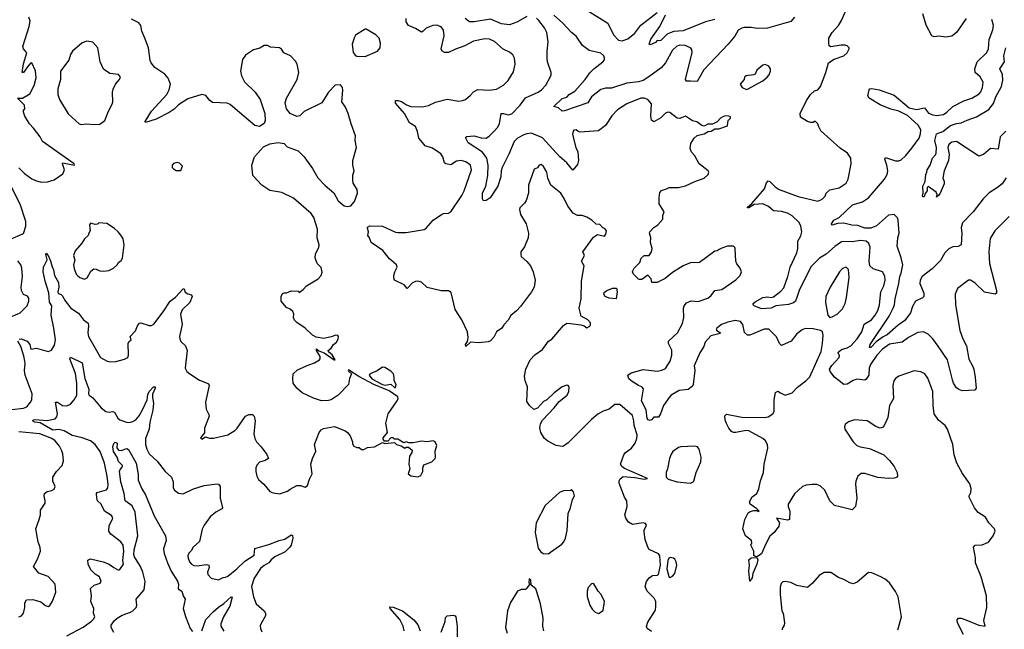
# Model space of a CAD drawing. Extents: x 1550320 to 1685906, y 509093 to 640511.
# Tile 354 of 532: x 1613882 to 1622273, y 590779 to 595974. Entities that reach past the tile are written whole.
import ezdxf

# ---------------------------------------------------------------- set-up
doc = ezdxf.new("R2010")
doc.units = 0

msp = doc.modelspace()

# ---------------------------------------------------------------- linework, layer by layer
at = {"layer": '0CON20XD'}
for points in [[(1620215, 594403.2), (1620140.2, 594399.8), (1620095, 594370), (1620085, 594370), (1620084.2, 594375), (1620122, 594408), (1620228.8, 594531.2), (1620246.1, 594583.9), (1620260.7, 594599.3), (1620275, 594593.8), (1620319.8, 594549.8), (1620355, 594526.7), (1620515, 594468.2), (1620685, 594427.1), (1620721.2, 594445), (1620745, 594470), (1620756, 594495), (1620785.7, 594524.3), (1620865, 594542), (1620925, 594581.2), (1620940.8, 594615), (1620968, 594745), (1620963.8, 594795), (1620936.2, 594835), (1620875, 594878.8), (1620707.9, 595027.9), (1620690.8, 595065), (1620685, 595087.5), (1620665, 595107.5), (1620655, 595107.5), (1620645, 595097.5), (1620625, 595096.7), (1620596.4, 595106.4), (1620535, 595142.5), (1620533.8, 595175), (1620586.2, 595285), (1620621.2, 595335), (1620655, 595366.7), (1620685, 595376.7), (1620707.5, 595405), (1620752.9, 595525), (1620774, 595605), (1620822.1, 595637.9), (1620905, 595666.7), (1620935, 595692.5), (1620950, 595725), (1620950, 595735), (1620935, 595750), (1620916.2, 595756.2), (1620883, 595757), (1620793.8, 595743.8), (1620781.7, 595751.7), (1620776.2, 595775), (1620778.8, 595815), (1620806.2, 595865), (1620858.8, 595925), (1620884.2, 595965.8), (1621011.2, 596255)], [(1620485.7, 595995), (1620452.4, 595957.6), (1620255, 595901.1), (1620167.3, 595897.3), (1620115, 595907.1), (1620055, 595907.8), (1620035, 595902.9), (1620006.2, 595885), (1619975, 595832.5), (1619919.5, 595765), (1619712.2, 595547.8), (1619655, 595446), (1619599.7, 595449.7), (1619565, 595450), (1619555.8, 595465), (1619612.5, 595695), (1619610.5, 595720.5), (1619597.5, 595735), (1619552.5, 595755), (1619505, 595755.5), (1619479.2, 595745), (1619445, 595713.1), (1619384.7, 595605.3), (1619347.3, 595562.7), (1619244.3, 595485.7), (1619195, 595456.4), (1619155, 595444.8), (1619055, 595432.8), (1618925, 595389.4), (1618875, 595389.5), (1618835, 595379.2), (1618753.8, 595315), (1618723.7, 595266.3), (1618525, 595196.4), (1618505, 595195.5), (1618475, 595221.5), (1618432.5, 595235), (1618505, 595302.9), (1618545, 595314), (1618563.2, 595336.8), (1618612, 595365), (1618701.8, 595465), (1618739.9, 595520.1), (1618774.1, 595555.9), (1618851.5, 595615), (1618865, 595632.5), (1618866.8, 595645), (1618858.9, 595665), (1618835, 595689.6), (1618735, 595710.4), (1618676.9, 595755), (1618625, 595834), (1618585.8, 595865), (1618507.3, 595947.3), (1618433.6, 596013.6)], [(1618697.8, 596065), (1618893.1, 595945), (1618942.3, 595845), (1618985, 595799.5), (1619016.2, 595793.8), (1619065, 595811.5), (1619125, 595859.6), (1619175, 595926.2), (1619314.6, 596035)], [(1619805.8, 595974.2), (1619725, 595955.6), (1619535, 595877.9), (1619457.4, 595872.6), (1619425, 595863.1), (1619400.4, 595849.6), (1619345, 595797.5), (1619335, 595792.5), (1619315, 595797.5), (1619300.5, 595779.5), (1619255, 595758.8), (1619246.4, 595766.4), (1619261.1, 595808.9), (1619337.8, 595915), (1619384.5, 596015)], [(1621947.3, 595982.7), (1621866, 595865), (1621825.4, 595834.6), (1621775, 595824.2), (1621715, 595834), (1621675, 595828), (1621655.7, 595835.7), (1621606.4, 595926.4), (1621579.4, 596025)], [(1613875, 594710.6), (1613921.7, 594661.7), (1613985, 594617.1), (1614016.1, 594603.9), (1614065, 594590), (1614117.7, 594592.3), (1614175, 594610), (1614249.3, 594660.7), (1614263.3, 594695), (1614247.5, 594745), (1614250, 594755), (1614350, 594735), (1614347.5, 594745), (1614076.1, 594936.1), (1614056.7, 594975), (1614000.3, 595050.3), (1613965, 595086.7), (1613925, 595152.5), (1613913.3, 595185), (1613915, 595200), (1613926.7, 595215), (1613923.3, 595245), (1613863.3, 595305), (1613905, 595306), (1613967.7, 595342.3), (1614005, 595412.5), (1614022.3, 595477.7), (1614017.2, 595537.2), (1613985.7, 595605.7), (1613975, 595603.8), (1613948.9, 595571.1), (1613915, 595523.3), (1613903.6, 595523.6), (1613913.4, 595596.6), (1613942.5, 595692.5), (1613913.3, 595725), (1613908.8, 595745), (1613964, 595915), (1613970, 595965), (1613961.2, 595995)], [(1616270, 595155), (1616245, 595147.5), (1616187.5, 595175), (1616156.7, 595215), (1616143.8, 595265), (1616156.7, 595305), (1616248, 595465), (1616260, 595525), (1616248, 595595), (1616231.7, 595621.7), (1616188.8, 595665), (1616132.7, 595692.7), (1616111.7, 595721.7), (1616095, 595733.3), (1616020.7, 595740.7), (1615995, 595752.5), (1615965, 595752.5), (1615927.7, 595732.3), (1615875, 595716), (1615805, 595671.4), (1615780.5, 595635), (1615762.7, 595535), (1615771.1, 595495), (1615797.5, 595445), (1615890, 595355), (1615930, 595295), (1615970, 595175), (1615972.5, 595115), (1615965, 595090), (1615925, 595062.5), (1615885, 595073.3), (1615718.8, 595215), (1615675, 595250), (1615651.2, 595261.2), (1615525, 595268.9), (1615502.5, 595285), (1615467.2, 595327.2), (1615434.3, 595335.7), (1615315, 595300), (1615235, 595249.2), (1615197.4, 595212.6), (1615156.2, 595183.8), (1615045, 595125.6), (1614955, 595097.5), (1614950, 595105), (1615004.2, 595195), (1615136.9, 595335), (1615156.9, 595375), (1615166, 595425), (1615146.7, 595475), (1615119.7, 595509.7), (1615034.2, 595565), (1615001.9, 595605), (1614993.5, 595625), (1614980.6, 595735), (1614947.1, 595815), (1614922.5, 595875), (1614913.8, 595925), (1614896.8, 595946.8), (1614835, 595979.2)], [(1619265, 590760), (1619230, 590785), (1619223.3, 590803.3), (1619235, 590840), (1619299.1, 590940.9), (1619304.2, 590975), (1619302, 591015), (1619288.8, 591045), (1619228, 591105), (1619212.5, 591145), (1619224, 591185), (1619245, 591216.2), (1619275, 591236), (1619315, 591238.8), (1619325, 591246.2), (1619342.4, 591325), (1619337.3, 591405), (1619325, 591422.5), (1619247.7, 591457.7), (1619235, 591477.5), (1619212, 591545), (1619203, 591607), (1619202.5, 591625), (1619222.5, 591665), (1619215, 591680), (1619195, 591687.5), (1619105, 591673.3), (1619070.7, 591690.7), (1619047.5, 591725), (1619040, 591755), (1619058.8, 591825), (1619056.7, 591875), (1619036.7, 591905), (1618991.2, 592025), (1618991.2, 592045), (1618999.3, 592060.7), (1619025, 592080.8), (1619125, 592071.1), (1619205, 592059.2), (1619232.5, 592065), (1619035, 592150), (1619014.2, 592165), (1619002, 592185), (1619031.2, 592265), (1619045.8, 592284.2), (1619095, 592323.8), (1619127.1, 592365), (1619141.4, 592405), (1619144.3, 592435), (1619118.2, 592515), (1619116.9, 592555), (1619105, 592602), (1618995, 592695.6), (1618955, 592694.3), (1618905, 592655.8), (1618855, 592637.1), (1618808.7, 592611.3), (1618755, 592567.5), (1618555, 592369.2), (1618515, 592339.2), (1618504.2, 592335.8), (1618453.8, 592345), (1618382.2, 592382.2), (1618355, 592406), (1618322.2, 592455), (1618314.5, 592495), (1618321.4, 592528.6), (1618338.7, 592561.3), (1618437.5, 592665), (1618480.3, 592719.7), (1618546.2, 592775), (1618562, 592805), (1618563.3, 592845), (1618555.8, 592855.8), (1618545, 592858), (1618505, 592843.8), (1618436.2, 592795), (1618375, 592733.3), (1618345, 592720), (1618295, 592663.3), (1618262.5, 592652.5), (1618227, 592687), (1618205, 592720), (1618210, 592845), (1618190, 592895), (1618183.9, 592936.1), (1618196, 592995), (1618231.2, 593075), (1618272.1, 593117.9), (1618337.7, 593162.3), (1618387.5, 593235), (1618417.7, 593252.3), (1618515, 593366.7), (1618545, 593386.7), (1618575, 593383.8), (1618665, 593373.3), (1618693.6, 593363.6), (1618715, 593347.5), (1618739.3, 593360.7), (1618747, 593373), (1618745, 593390), (1618722.5, 593415), (1618667.7, 593447.7), (1618649.4, 593515), (1618665.6, 593594.4), (1618670, 593745), (1618693.8, 593875), (1618670, 593915), (1618696.2, 593965), (1618680, 593995), (1618770.7, 594119.3), (1618805, 594142.5), (1618865, 594130), (1618877.5, 594145), (1618882.5, 594175), (1618867.5, 594195), (1618851.2, 594201.2), (1618825, 594227.5), (1618795, 594230), (1618756.7, 594265), (1618715, 594290), (1618675, 594303.8), (1618635, 594306), (1618598, 594325), (1618554.4, 594385), (1618525.5, 594445), (1618492.5, 594495), (1618409.2, 594565), (1618383, 594623), (1618374, 594675), (1618345, 594723.8), (1618325, 594738.8), (1618307.5, 594735), (1618295, 594712.5), (1618265, 594700), (1618218, 594565), (1618217.5, 594495), (1618197, 594433), (1618185, 594411.2), (1618145, 594370), (1618140.8, 594355), (1618150, 594315), (1618198.1, 594235), (1618218.1, 594155), (1618214.2, 594115), (1618182.7, 594037.3), (1618153.8, 593995), (1618151.7, 593971.7), (1618156.7, 593955), (1618205, 593913.3), (1618233.8, 593875), (1618258, 593825), (1618273.8, 593755), (1618265.7, 593695), (1618244.3, 593655), (1618150.2, 593529.8), (1618117, 593493), (1618066.1, 593453.9), (1618045.8, 593414.2), (1618007.7, 593372.3), (1617992, 593345), (1617946.7, 593315), (1617921.2, 593268.8), (1617895, 593236.7), (1617875, 593228), (1617795, 593220), (1617723.8, 593226.2), (1617685, 593187.5), (1617682, 593205), (1617698, 593232), (1617702.5, 593265), (1617698, 593315), (1617649.2, 593415), (1617594.3, 593505), (1617557.9, 593647.9), (1617535, 593664), (1617474.2, 593664.2), (1617355, 593690.8), (1617305, 593736), (1617275, 593746.2), (1617255.9, 593744.1), (1617229.5, 593730.5), (1617183.6, 593683.6), (1617157.5, 593715), (1617076.7, 593755), (1617069.2, 593775), (1617070.6, 593795), (1617077.5, 593825), (1617098, 593865), (1617093.8, 593885), (1617032.2, 593935), (1616977.8, 594007.8), (1616876, 594075), (1616864.2, 594115), (1616850, 594135), (1616854.2, 594165), (1616845.8, 594195.8), (1616845.8, 594205), (1616865, 594217.9), (1616975, 594214.3), (1617085, 594163.1), (1617105, 594160), (1617175, 594160), (1617327.5, 594185), (1617345, 594196), (1617405.7, 594265), (1617476.4, 594313.6), (1617495, 594322.1), (1617535, 594324.4), (1617556, 594335), (1617650.8, 594475), (1617670.8, 594515), (1617732.9, 594695), (1617723.4, 594733.4), (1617685, 594762.9), (1617645, 594772.5), (1617605, 594768.1), (1617555, 594738), (1617514.3, 594744.3), (1617502, 594755), (1617489.2, 594805), (1617470.7, 594830.7), (1617398.8, 594878.8), (1617338.3, 594898.3), (1617300, 594945), (1617283.1, 594965), (1617271.2, 595021.2), (1617254.1, 595064.1), (1617204, 595094), (1617160.6, 595175), (1617085, 595262), (1617085.8, 595284.2), (1617104.2, 595285.8), (1617135, 595275.5), (1617177.3, 595247.3), (1617215, 595233.3), (1617315, 595230.6), (1617366.6, 595243.4), (1617425, 595272), (1617525, 595295.8), (1617625, 595280), (1617655.8, 595284.2), (1617680, 595295), (1617725, 595331.4), (1617749.6, 595360.4), (1617785, 595380), (1617882.6, 595372.6), (1617945, 595383.1), (1618005.8, 595415), (1618045.8, 595455), (1618089.3, 595530.7), (1618104.3, 595595), (1618099.2, 595645), (1618085, 595673.3), (1618055.6, 595695.6), (1618001.7, 595721.7), (1617928.3, 595788.3), (1617885, 595808.1), (1617845, 595810.6), (1617747.9, 595792.1), (1617675, 595750), (1617596.8, 595723.2), (1617535, 595692.9), (1617503, 595693), (1617481.2, 595705), (1617474.3, 595724.3), (1617500, 595835), (1617494, 595885), (1617474.1, 595914.1), (1617437.3, 595927.3), (1617402.5, 595925), (1617345, 595900.8), (1617320.8, 595875), (1617305, 595868.1), (1617255, 595899.5), (1617195.8, 595925), (1617176.2, 595955), (1617176.7, 595985)], [(1618205, 596000.9), (1618118.7, 595951.3), (1618055, 595930.8), (1617989, 595939), (1617895, 595978.9), (1617755, 595954.7), (1617715, 595955.6), (1617679.5, 595985)], [(1619844, 594015), (1619825, 594004.2), (1619805, 594002), (1619674.3, 593905.7), (1619655, 593900.8), (1619605, 593904.3), (1619535, 593875.7), (1619445, 593818.1), (1619381.7, 593768.3), (1619314.3, 593734.3), (1619270, 593735), (1619263.8, 593765), (1619235, 593797.5), (1619185, 593760), (1619165, 593760), (1619155, 593762.5), (1619113.3, 593805), (1619104, 593824), (1619106, 593835), (1619118, 593855), (1619167.5, 593905), (1619177.7, 593942.3), (1619205, 593963.3), (1619245, 593963.8), (1619266.7, 593995), (1619271.2, 594025), (1619258, 594075), (1619261.2, 594115), (1619248.8, 594155), (1619252, 594165), (1619285, 594202), (1619320, 594225), (1619362.5, 594275), (1619362, 594305), (1619373.3, 594335), (1619332, 594405), (1619330.8, 594455), (1619338.3, 594501.7), (1619351.7, 594518.3), (1619395, 594531.2), (1619415.9, 594544.1), (1619465, 594544.2), (1619495, 594542.9), (1619555, 594556.9), (1619635, 594595.8), (1619715, 594624.2), (1619750, 594655), (1619756.2, 594675), (1619750, 594685), (1619673.8, 594745), (1619635.8, 594815), (1619605.8, 594845.8), (1619596, 594875), (1619602.3, 594917.7), (1619630, 594965), (1619655, 594986.7), (1619715, 595002.5), (1619748.3, 595021.7), (1619775, 595023.8), (1619806.1, 595043.9), (1619840, 595045), (1619915, 595070), (1619920, 595115), (1619940, 595135), (1619940, 595145), (1619925, 595152.5), (1619895, 595153.3), (1619875, 595146.7), (1619853.8, 595135), (1619825, 595102.5), (1619785, 595082.5), (1619745, 595082.5), (1619715, 595067.5), (1619695, 595072.5), (1619653.6, 595103.6), (1619615, 595111.2), (1619555, 595151.2), (1619508.3, 595131.7), (1619485, 595133.8), (1619423.1, 595183.1), (1619405, 595185.6), (1619385, 595178.1), (1619345, 595136.9), (1619285, 595104), (1619266.4, 595116.4), (1619260.8, 595150.8), (1619265, 595256.7), (1619235, 595293.8), (1619205, 595304), (1619175, 595304), (1619055, 595257.8), (1618975.8, 595204.2), (1618927.5, 595155), (1618875, 595071.9), (1618815, 595026.5), (1618655, 595016.2), (1618640.8, 595020.8), (1618625, 595036.2), (1618605, 595032.5), (1618597.5, 595025), (1618593.8, 594995), (1618620, 594885), (1618639.1, 594849.1), (1618643.1, 594775), (1618635, 594740), (1618595, 594692.5), (1618544.4, 594755), (1618485, 594806.5), (1618337.8, 594967.8), (1618245, 595005.4), (1618205, 595001.8), (1618177.6, 594992.4), (1618123.3, 594965), (1618094.7, 594935), (1618051.2, 594828.8), (1617993.6, 594715), (1617985.2, 594684.8), (1617982.5, 594635), (1617956.3, 594553.7), (1617892.5, 594455), (1617856.8, 594433.2), (1617835, 594428.8), (1617826.8, 594446.8), (1617824.6, 594495), (1617853.7, 594556.3), (1617872.2, 594645), (1617872.9, 594735), (1617863.1, 594795), (1617826.1, 594846.1), (1617704.6, 594924.6), (1617680.8, 594969.2), (1617692.5, 594977.5), (1617755, 594984.6), (1617815, 594967.1), (1617856.2, 594965), (1617885, 594983.1), (1617926.6, 595023.4), (1617954.4, 595055), (1617969.5, 595085), (1617983.8, 595175), (1618005, 595175.6), (1618045, 595163.1), (1618075, 595171.9), (1618148.1, 595245), (1618193.3, 595306.7), (1618301.2, 595355), (1618327.5, 595375), (1618365.5, 595414.5), (1618403.8, 595485), (1618411.2, 595505), (1618410, 595525), (1618380.8, 595615), (1618377.5, 595645), (1618375.8, 595705), (1618385.6, 595785), (1618374.4, 595865), (1618355.6, 595905), (1618305, 595965.8), (1618285, 595985.7)], [(1622289.2, 594625), (1622254, 594575), (1622215, 594542.5), (1622145, 594498), (1622092.4, 594447.6), (1622008.8, 594335), (1621917.3, 594242.7), (1621905.9, 594204.1), (1621911.4, 594155), (1621906, 594054), (1621878.3, 594041.7), (1621835, 594039.2), (1621799.8, 594020.2), (1621765, 593985.7), (1621727.7, 593922.3), (1621659.2, 593850.8), (1621572.2, 593785), (1621555.3, 593755), (1621551.9, 593725), (1621585.8, 593644.2), (1621586.7, 593615), (1621575, 593603.3), (1621515, 593574.4), (1621489.9, 593530.1), (1621472.8, 593475), (1621425, 593411.3), (1621368.3, 593371.7), (1621275, 593288.1), (1621239.5, 593270.5), (1621181.2, 593228.8), (1621135, 593179.2), (1621125, 593180), (1621130.6, 593205), (1621292.5, 593447.5), (1621325, 593515.6), (1621337.4, 593545), (1621342.6, 593595), (1621374.8, 593725), (1621381.2, 593785), (1621394.1, 593815), (1621408.3, 593885), (1621394.1, 593945), (1621358.7, 594045), (1621364.2, 594115), (1621375.6, 594155), (1621369.4, 594265), (1621363.1, 594285), (1621335, 594314.3), (1621285, 594308.2), (1621185, 594217.5), (1621134.1, 594195.9), (1621085, 594197.7), (1621025, 594220.6), (1620974.1, 594224.1), (1620905, 594239.4), (1620855, 594237.7), (1620803, 594223), (1620800, 594235), (1620819.4, 594265), (1620865, 594287.1), (1620980, 594395), (1621065, 594422.7), (1621114.4, 594455), (1621250.9, 594615), (1621273.5, 594655), (1621280, 594685), (1621273.1, 594733.1), (1621256, 594785), (1621260.5, 594799.5), (1621345, 594771.2), (1621375, 594770.9), (1621395, 594780), (1621435, 594817.3), (1621485, 594878.9), (1621547.1, 594965), (1621559.5, 595000.5), (1621560.4, 595035), (1621540, 595075), (1621447.1, 595157.1), (1621375, 595192.9), (1621305, 595212.7), (1621215, 595249.4), (1621120, 595305), (1621111.2, 595325), (1621120, 595375), (1621127.5, 595385), (1621145, 595387.5), (1621207.5, 595375), (1621335, 595330.8), (1621461.3, 595221.3), (1621525, 595207.3), (1621591.9, 595221.9), (1621628.2, 595178.2), (1621665, 595161.8), (1621695, 595156.4), (1621755, 595166.4), (1621784.4, 595185), (1621834.2, 595235), (1621926.8, 595283.2), (1621995, 595305.6), (1622058, 595342), (1622072, 595358), (1622088.1, 595395), (1622091.3, 595441.3), (1622067.8, 595487.8), (1622025, 595524.2), (1622021.5, 595555), (1622042.5, 595615), (1622124.5, 595695.5), (1622139.4, 595725), (1622144.5, 595805), (1622174, 595886), (1622181.2, 595925), (1622167.5, 595975)], [(1616825, 595661.2), (1616932.5, 595705), (1616953.8, 595735), (1616958, 595775), (1616946, 595815), (1616916.7, 595845), (1616835, 595892.5), (1616825, 595892.5), (1616745, 595842.5), (1616733.8, 595825), (1616716.7, 595765), (1616722.5, 595695), (1616740.7, 595670.7), (1616755, 595662.5), (1616825, 595661.2)], [(1614515, 595079.2), (1614565, 595084.2), (1614606.6, 595113.4), (1614637.8, 595195), (1614670.6, 595255), (1614676.7, 595275), (1614674.2, 595355), (1614679.5, 595380.5), (1614698.8, 595425), (1614732.5, 595465), (1614740, 595485), (1614725, 595506.7), (1614650, 595515), (1614595, 595553.3), (1614568.8, 595615), (1614548.8, 595735), (1614505, 595783.3), (1614455, 595791.2), (1614415, 595776.2), (1614331.2, 595705), (1614315, 595677.5), (1614301.2, 595628.8), (1614230, 595535), (1614229.2, 595465), (1614206, 595385), (1614207.5, 595335), (1614221.4, 595295), (1614295, 595171.2), (1614390, 595085), (1614405, 595079.2), (1614455, 595086), (1614515, 595079.2)], [(1622285, 595024.6), (1622238, 594975), (1622219.6, 594870.4), (1622155, 594875.5), (1622095, 594824.4), (1622055, 594810), (1621865.3, 594935.3), (1621825, 594928.9), (1621800.9, 594909.1), (1621790.9, 594885), (1621804, 594825), (1621797.4, 594772.6), (1621760, 594685), (1621748, 594625), (1621760, 594595), (1621760.8, 594575), (1621726.2, 594496.2), (1621715, 594477.5), (1621695, 594462.5), (1621700, 594485), (1621693.3, 594505), (1621625, 594551.2), (1621614.4, 594545), (1621614.4, 594515), (1621598, 594492), (1621590, 594465), (1621578.8, 594465), (1621574.4, 594475), (1621581.8, 594495), (1621578.4, 594555), (1621599.3, 594595), (1621603.3, 594655), (1621613.6, 594675), (1621615.4, 594695), (1621641.5, 594735), (1621661.3, 594795), (1621687.3, 594822.7), (1621691.5, 594835), (1621694.7, 594885), (1621681.5, 594945), (1621695, 595001.2), (1621747.9, 595022.1), (1621815, 595071.5), (1621865, 595090), (1621906.4, 595093.6), (1621955, 595117.5), (1622035, 595144.6), (1622140.5, 595209.5), (1622179.5, 595260.5), (1622199.3, 595315), (1622247.6, 595405), (1622260.5, 595459.5), (1622257.5, 595507.5), (1622235.6, 595555), (1622273.3, 595615), (1622268.2, 595665), (1622286.5, 595735)], [(1620075, 595380), (1620085, 595382.5), (1620215, 595454), (1620251.2, 595485), (1620268.8, 595505), (1620280, 595535), (1620280, 595555), (1620265, 595576.7), (1620235, 595593.3), (1620215, 595586.7), (1620162.5, 595545), (1620150, 595510), (1620135, 595502.5), (1620073.6, 595496.4), (1620060, 595485), (1620057, 595463), (1620022.5, 595425), (1620037.5, 595395), (1620075, 595380)], [(1613877.4, 593252.6), (1613895, 593255.4), (1613945, 593233.9), (1613969.7, 593205), (1613975.9, 593165.9), (1614025.4, 593175.4), (1614125, 593146.7), (1614152.1, 593157.9), (1614178.8, 593201.2), (1614187.4, 593245), (1614174.1, 593345.9), (1614150.4, 593455), (1614152.1, 593497.9), (1614155.5, 593535.5), (1614136.1, 593566.1), (1614130.4, 593645), (1614098.8, 593745), (1614082.9, 593825), (1614084.3, 593865.7), (1614117, 593927), (1614103.8, 593975), (1614107.5, 593985), (1614125, 593963.3), (1614145, 593918.8), (1614155.5, 593875.5), (1614171.5, 593841.5), (1614180, 593795), (1614211.8, 593735), (1614215.8, 593695), (1614207.8, 593655), (1614211.1, 593641.1), (1614235, 593632.7), (1614245, 593622.5), (1614268.8, 593578.8), (1614316.9, 593515), (1614382.4, 593472.4), (1614425, 593416), (1614465, 593386.7), (1614468.1, 593365), (1614461.5, 593305), (1614467.5, 593275), (1614570, 593095), (1614626.1, 593063.9), (1614655, 593059.2), (1614702, 593062), (1614775, 593081.2), (1614803.6, 593096.4), (1614810, 593115), (1614806.7, 593215), (1614812.3, 593227.7), (1614832.5, 593245), (1614822.5, 593275), (1614868.8, 593321.2), (1614886.2, 593365), (1614902.3, 593387.7), (1614915, 593391.2), (1614985, 593368), (1615005, 593368.8), (1615025, 593380), (1615105, 593482.9), (1615165, 593575.7), (1615210, 593610), (1615275, 593680), (1615285, 593680), (1615291.7, 593651.7), (1615315, 593637.5), (1615345, 593630), (1615352.5, 593615), (1615330.8, 593565), (1615268, 593502), (1615253.3, 593465), (1615267.5, 593375), (1615244.6, 593275.4), (1615245.7, 593255), (1615255, 593231.2), (1615295, 593193.3), (1615309.2, 593155), (1615292.5, 593005), (1615307.5, 592975), (1615332.5, 592955), (1615415, 592902), (1615465, 592882.5), (1615492, 592872), (1615497.7, 592857.7), (1615466.2, 592715), (1615470, 592655), (1615495, 592610), (1615496.7, 592595), (1615458.3, 592491.7), (1615457, 592453), (1615421.7, 592411.7), (1615435, 592400), (1615465, 592420), (1615498.3, 592408.3), (1615535, 592407.5), (1615655, 592436.2), (1615715, 592472.5), (1615735, 592492), (1615805, 592596.2), (1615835, 592610), (1615865, 592610), (1615878.8, 592595), (1615888, 592555), (1615878.6, 592445), (1615884.5, 592404.5), (1615900, 592375), (1615941.2, 592335), (1615988.8, 592268.8), (1616002.5, 592235), (1615973.9, 592216.1), (1615925, 592203.3), (1615902.3, 592177.7), (1615893.8, 592155), (1615893.8, 592125), (1615902.7, 592082.7), (1615916.2, 592055), (1615963.3, 592015), (1616015, 591952.5), (1616040.7, 591940.7), (1616095, 591933.8), (1616165, 591956.2), (1616187.7, 591972.3), (1616245, 592003.8), (1616275, 592004), (1616315, 591991.2), (1616333.3, 592005), (1616350.5, 592059.5), (1616373.8, 592105), (1616363.8, 592185), (1616376.1, 592233.9), (1616406.1, 592296.1), (1616394, 592355), (1616435, 592456.7), (1616451.7, 592478.3), (1616470.3, 592489.7), (1616565, 592506.7), (1616655, 592470), (1616676.4, 592456.4), (1616697, 592427), (1616717.5, 592375), (1616718.3, 592358.3), (1616730.7, 592340.7), (1616755, 592327.5), (1616775, 592327.5), (1616795, 592310), (1616815, 592310), (1616845, 592327.5), (1616907, 592333), (1616975, 592370), (1616995, 592362.5), (1617075, 592370), (1617093, 592353), (1617131.7, 592341.7), (1617165, 592322.5), (1617175, 592330), (1617195, 592330), (1617227.5, 592305), (1617223.3, 592286.7), (1617202.5, 592255), (1617198.8, 592185), (1617206.7, 592145), (1617192.5, 592105), (1617215, 592087.5), (1617275, 592078.8), (1617299.5, 592090.5), (1617316.7, 592125), (1617316.7, 592155), (1617325, 592180), (1617393.6, 592206.4), (1617422.5, 592235), (1617426.7, 592245), (1617422.7, 592297.3), (1617435.8, 592345.8), (1617423.3, 592375), (1617405, 592386), (1617355, 592376.7), (1617305, 592382.5), (1617235, 592367.5), (1617198.3, 592368.3), (1617175, 592377.5), (1617155, 592367.5), (1617105, 592400), (1617075, 592400), (1617065, 592410), (1617045, 592410), (1617018.3, 592381.7), (1616991.7, 592381.7), (1616978.3, 592398.3), (1616978.3, 592411.7), (1617017.5, 592455), (1617002.5, 592535), (1617023.3, 592615), (1617098.8, 592725), (1617106.7, 592745), (1617105, 592760), (1617030.7, 592810.7), (1616900, 592865), (1616773, 592933), (1616685, 592990), (1616680, 592985), (1616685, 592977.5), (1616710, 592955), (1616691.8, 592915), (1616684.4, 592865.6), (1616595.6, 592774.4), (1616537, 592733), (1616515, 592728), (1616455, 592725.8), (1616385, 592748.1), (1616288.8, 592795), (1616244, 592835), (1616213.8, 592875), (1616208.8, 592915), (1616213.8, 592955), (1616250.8, 592989.2), (1616346.1, 593033.9), (1616395, 593050), (1616436.7, 593075), (1616443.3, 593085), (1616443.3, 593105), (1616412.5, 593155), (1616412.5, 593167.5), (1616432.5, 593152.5), (1616476.2, 593136.2), (1616562.5, 593075), (1616570, 593075), (1616545, 593117.5), (1616513.6, 593143.6), (1616510, 593155), (1616536.4, 593173.6), (1616557.5, 593205), (1616583, 593227), (1616595, 593250), (1616598.8, 593275), (1616593.6, 593283.6), (1616575, 593286.2), (1616535, 593270), (1616475, 593256.7), (1616407.7, 593267.7), (1616375.9, 593285.9), (1616315, 593346.2), (1616244.2, 593394.2), (1616224.2, 593414.2), (1616216.7, 593435), (1616217.5, 593465), (1616208.3, 593488.3), (1616187, 593507), (1616155, 593522.5), (1616110, 593575), (1616110, 593615), (1616120.7, 593639.3), (1616135, 593647.5), (1616155, 593647.5), (1616195, 593662.5), (1616255, 593660), (1616265, 593650), (1616296.7, 593675), (1616325, 593706.7), (1616426.7, 593765), (1616450, 593795), (1616458.3, 593821.7), (1616450.7, 593860.7), (1616417.5, 593895), (1616400, 593945), (1616404, 593975), (1616432, 594035), (1616434, 594055), (1616418, 594115), (1616419.7, 594189.7), (1616388.8, 594288.8), (1616365, 594321.2), (1616215, 594452), (1616115, 594501.2), (1616015, 594518.8), (1615946.7, 594565), (1615867.5, 594645), (1615860, 594735), (1615882.5, 594805), (1615960.7, 594889.3), (1616013, 594917), (1616085, 594927.5), (1616135, 594917.5), (1616161.7, 594891.7), (1616255, 594856.7), (1616306.7, 594805), (1616325, 594777.5), (1616377.5, 594705), (1616423.3, 594625), (1616485, 594560), (1616559.3, 594499.3), (1616595, 594430), (1616647, 594387), (1616675, 594380.8), (1616705, 594388), (1616736, 594425), (1616761.2, 594495), (1616757.7, 594527.7), (1616725, 594580), (1616720, 594605), (1616721.7, 594648.3), (1616733.3, 594685), (1616721.2, 594735), (1616720, 594775), (1616751.2, 594885), (1616741.2, 594945), (1616743.8, 594985), (1616706.1, 595086.1), (1616681.2, 595175), (1616657.7, 595227.7), (1616627.5, 595275), (1616637, 595373), (1616632.5, 595395), (1616615, 595420), (1616570, 595415), (1616512.5, 595355), (1616456.1, 595263.9), (1616305, 595192.5), (1616270, 595155)], [(1615255, 594690), (1615270, 594725), (1615245, 594750), (1615225, 594757.5), (1615193, 594747), (1615180, 594735), (1615180, 594715), (1615193, 594703), (1615215, 594690), (1615255, 594690)], [(1613798.5, 594101.5), (1613915, 594151.2), (1613935.5, 594215), (1613935.5, 594254.5), (1613885, 594402), (1613804.4, 594565)], [(1622314, 594296), (1622193.1, 594175), (1622151.1, 594108.9), (1622140.4, 593995), (1622147.7, 593895), (1622205.4, 593665.4), (1622206.9, 593643.1), (1622195, 593636), (1622105, 593652), (1622021.7, 593731.7), (1621985, 593753.8), (1621966.4, 593753.6), (1621875, 593682.5), (1621853.8, 593635), (1621858, 593545), (1621894.4, 593325), (1621919.2, 593255), (1621951.9, 593195), (1621971.5, 593081.5), (1622002.5, 593025), (1622012, 592995), (1622025.8, 592925.8), (1622033.3, 592835), (1622023, 592817), (1621915, 592810), (1621885, 592821.2), (1621865, 592836.7), (1621841.2, 592875), (1621830.8, 592905), (1621788.9, 593075), (1621710.3, 593190.3), (1621664.3, 593255), (1621622.6, 593292.6), (1621585, 593312.5), (1621535, 593309.2), (1621455, 593264.4), (1621403.8, 593226.2), (1621295, 593207.7), (1621234.3, 593165.7), (1621187.5, 593115), (1621131.2, 593035), (1621120.9, 593005), (1621118, 592945), (1621095, 592909.1), (1621083.2, 592903.2), (1621015, 592910.4), (1620985, 592900), (1620932.9, 592867.1), (1620905, 592865.2), (1620825, 592926.2), (1620787.6, 592975), (1620784.2, 592995.8), (1620802.9, 593027.1), (1620864.4, 593095), (1620868, 593108), (1620858, 593135), (1620865.8, 593145), (1620886.2, 593163.8), (1620935, 593176.1), (1620965.2, 593194.8), (1621018.7, 593255), (1621058.2, 593315), (1621067.5, 593342.5), (1621079.5, 593380.5), (1621140, 593415), (1621172.5, 593455), (1621194.5, 593495), (1621210.4, 593545), (1621221.8, 593655), (1621245, 593706.7), (1621256.9, 593755), (1621255, 593787.5), (1621235, 593823.8), (1621155, 593849.4), (1621126.9, 593875), (1621121.5, 593915), (1621130.4, 594035), (1621117.6, 594067.6), (1621095.3, 594085.3), (1621047, 594093), (1620975, 594081.8), (1620905, 594084.4), (1620885, 594079.4), (1620827.7, 594042.3), (1620755, 593976.7), (1620698.3, 593941.7), (1620625, 593868.6), (1620525.3, 593665), (1620507.3, 593615), (1620494.2, 593575.8), (1620475, 593560.8), (1620435, 593545.8), (1620325.4, 593534.6), (1620285, 593514.7), (1620205, 593510.4), (1620142.5, 593535), (1620132.5, 593545), (1620132.5, 593555), (1620149.5, 593570.5), (1620215, 593607.5), (1620255, 593613.1), (1620285, 593606.7), (1620305, 593613.1), (1620368.8, 593661.2), (1620395, 593690), (1620429.3, 593785), (1620448.8, 593865), (1620505, 593988), (1620514.6, 594025), (1620514.6, 594085.4), (1620538.6, 594131.4), (1620546.7, 594165), (1620538.9, 594215), (1620525.6, 594245), (1620465, 594302.3), (1620425, 594323.9), (1620375, 594340), (1620305, 594344.2), (1620262.9, 594382.9), (1620215, 594403.2)], [(1614435, 593762), (1614456.2, 593775), (1614489.5, 593830.5), (1614515, 593850), (1614535, 593848.8), (1614565, 593833.8), (1614595, 593830.8), (1614642.7, 593837.3), (1614682.5, 593855), (1614712.5, 593885), (1614724.1, 593905.9), (1614747.7, 593922.3), (1614757.7, 593942.3), (1614773.3, 594055), (1614763.3, 594105), (1614745, 594138.8), (1614722, 594165), (1614688.8, 594195), (1614625, 594236.7), (1614555, 594242.5), (1614545, 594232.5), (1614525, 594227.5), (1614485, 594240), (1614477.5, 594225), (1614482.5, 594175), (1614470, 594155), (1614465.9, 594134.1), (1614434.4, 594105.6), (1614411.7, 594068.3), (1614355.7, 594004.3), (1614340, 593965), (1614350.8, 593925), (1614341.1, 593885), (1614345, 593852.5), (1614364.2, 593805), (1614375, 593793.3), (1614395, 593776.7), (1614435, 593762)], [(1621925.8, 590735), (1621874, 590835), (1621871.7, 590858.3), (1621882.5, 590875), (1621905, 590874.4), (1621945, 590860.7), (1622056.7, 590813.3), (1622110, 590805), (1622098.8, 590855), (1622124, 590965), (1622121.4, 591065), (1622077, 591227), (1622028, 591345), (1622027, 591387), (1622011.2, 591478.8), (1622023.6, 591496.4), (1622085, 591497.5), (1622139.1, 591520.9), (1622177.5, 591575), (1622194, 591615), (1622190, 591635), (1622142, 591685), (1622113.3, 591735), (1622048.8, 591775), (1622017.5, 591815), (1621974, 591905), (1621972.5, 591917.5), (1621986.2, 591945), (1621991.2, 591975), (1621979.5, 592019.5), (1621915.6, 592105.6), (1621867.1, 592195), (1621844.4, 592265), (1621833.1, 592355), (1621788.9, 592485), (1621769.2, 592515), (1621711.2, 592561.2), (1621676.4, 592615), (1621666.5, 592685), (1621663.5, 592805), (1621619.8, 592919.8), (1621596.2, 592955), (1621562.3, 592972.3), (1621505, 592982.5), (1621375, 592935.8), (1621344.6, 592915.4), (1621331.9, 592895), (1621323.7, 592856.3), (1621329.1, 592745), (1621295.6, 592685), (1621279.1, 592585), (1621258.4, 592531.6), (1621239.5, 592500.5), (1621215, 592493.3), (1621178.2, 592508.2), (1621104.4, 592554.4), (1620995, 592564.2), (1620945, 592545.6), (1620918, 592525), (1620911.1, 592505), (1620912.7, 592485), (1620984, 592375), (1621015, 592345.8), (1621045, 592334.2), (1621125, 592320), (1621245, 592266), (1621295, 592216.2), (1621334, 592165), (1621361.2, 592115), (1621363.3, 592085), (1621355, 592073.3), (1621335, 592066.7), (1621285.9, 592064.1), (1621195, 592072.9), (1621085, 592105.8), (1621054.4, 592105.6), (1621025.7, 592084.3), (1621008.3, 592041.7), (1621005.7, 592015), (1621016.9, 591895), (1621004, 591825), (1620975, 591796), (1620875, 591822), (1620825, 591833.8), (1620785, 591873.8), (1620744.1, 591964.1), (1620705, 592001.2), (1620675, 592013.8), (1620635, 592013.8), (1620585, 592007.5), (1620553.3, 591995), (1620485, 591931.9), (1620432.1, 591845), (1620430, 591825), (1620445.4, 591785), (1620441.2, 591715), (1620425, 591707.5), (1620332.5, 591725), (1620356.2, 591685), (1620351.2, 591658.8), (1620310.8, 591605), (1620275, 591572), (1620237.1, 591502.9), (1620205, 591420.8), (1620165, 591397.5), (1620148.3, 591398.3), (1620138.3, 591408.3), (1620137.5, 591445), (1620112.5, 591495), (1620122.5, 591515), (1620117.5, 591535), (1620067.5, 591575), (1620045.6, 591635.6), (1620062.2, 591715), (1620089.3, 591770.7), (1620106.8, 591783.2), (1620139.4, 591790.6), (1620160.5, 591790.5), (1620177.8, 591782.2), (1620183.3, 591785), (1620162.9, 591805), (1620107.5, 591845), (1620100.8, 591865), (1620125, 591908.8), (1620163.4, 591936.6), (1620181.4, 591975), (1620194.3, 592045), (1620219.4, 592115), (1620227.1, 592185), (1620257.3, 592322.7), (1620255.7, 592355), (1620238, 592385), (1620215, 592405.7), (1620095, 592469.2), (1620073.9, 592473.9), (1619985, 592456.2), (1619965, 592456.7), (1619947.5, 592465), (1619925, 592492.5), (1619905, 592532.5), (1619895, 592560), (1619890.7, 592599.3), (1619905, 592612.5), (1620035, 592585.7), (1620225, 592582.9), (1620260.2, 592589.8), (1620298.8, 592615), (1620310.8, 592635), (1620312.3, 592735), (1620321.9, 592798.1), (1620341.7, 592808.3), (1620364.6, 592794.6), (1620405, 592774.4), (1620465, 592794.3), (1620509.1, 592840.9), (1620581.4, 592895), (1620615, 592929.4), (1620710.9, 593145), (1620724.3, 593214.3), (1620728.1, 593285), (1620723.6, 593313.6), (1620706.4, 593326.4), (1620645, 593339.2), (1620575, 593342.9), (1620549.3, 593330.7), (1620505, 593295.8), (1620455.4, 593234.6), (1620375, 593198), (1620355.8, 593215), (1620331.1, 593271.1), (1620265, 593336.2), (1620225, 593337.5), (1620105, 593285.6), (1620085, 593284.4), (1620057.7, 593307.7), (1620043.3, 593375), (1620025, 593401.4), (1619980.2, 593409.8), (1619915.7, 593395.7), (1619864, 593375), (1619821.9, 593345), (1619818.6, 593335), (1619824.2, 593325), (1619854, 593305), (1619850, 593300), (1619770.6, 593279.4), (1619722.9, 593225), (1619712.6, 593187.4), (1619679.5, 593135), (1619631.2, 593025), (1619634.2, 592985), (1619622, 592865), (1619615, 592850), (1619577.3, 592822.7), (1619502.5, 592815), (1619435, 592773.8), (1619415.5, 592754.5), (1619368.6, 592685), (1619344.3, 592615), (1619325, 592586.2), (1619285, 592586), (1619266.3, 592563.7), (1619255, 592559.1), (1619237.1, 592565), (1619229.6, 592575), (1619220.2, 592650.2), (1619180.4, 592725), (1619198.8, 592828.8), (1619185, 592843.8), (1619155.5, 592855.5), (1619093.8, 592895), (1619074.4, 592914.4), (1619063.8, 592945), (1619093.8, 592963.8), (1619194.1, 592994.1), (1619315, 592980), (1619355, 592987.8), (1619385, 593002.2), (1619424.4, 593065), (1619440.6, 593115), (1619438.3, 593158.3), (1619410, 593215), (1619410, 593235), (1619488.8, 593305), (1619530.8, 593385), (1619540.8, 593435), (1619539.2, 593515), (1619546, 593535), (1619565, 593560), (1619605, 593578), (1619665, 593571.2), (1619745, 593601.4), (1619775, 593624), (1619805, 593667.1), (1619865, 593675.6), (1619985, 593757.5), (1620022, 593795), (1620032, 593825), (1620020.8, 593855), (1619992.4, 593892.4), (1619983.6, 593916.4), (1619980, 594025), (1619975, 594032.5), (1619965, 594042.5), (1619915, 594042.5), (1619865, 594028), (1619844, 594015)], [(1613780.2, 593429.8), (1613885, 593476.2), (1613946.2, 593535), (1613960, 593575), (1613959.3, 593599.3), (1613948.3, 593618.3), (1613915, 593633.3), (1613897.4, 593667.4), (1613894.6, 593695), (1613905.5, 593785), (1613899.5, 593855), (1613890.6, 593885), (1613865, 593918.6)], [(1620785, 593436.7), (1620805, 593441.2), (1620847.5, 593465), (1620895, 593510), (1620916.4, 593556.4), (1620928.8, 593605), (1620952.1, 593777.9), (1620945.7, 593845), (1620925, 593864), (1620895, 593854.2), (1620868.1, 593825), (1620789.4, 593695), (1620752.9, 593615), (1620749.2, 593565), (1620768.8, 593455), (1620785, 593436.7)], [(1618965, 593594), (1618905, 593600), (1618870, 593615), (1618860, 593635), (1618861.7, 593648.3), (1618885, 593666.7), (1618935, 593686.2), (1618967, 593687), (1618972.5, 593655), (1618965, 593594)], [(1613715, 592641.2), (1613915, 592662.6), (1613941.5, 592675), (1613975.5, 592714.5), (1613984.4, 592735.6), (1613989.5, 592785), (1613929.2, 592945), (1613923.9, 592985), (1613929.2, 593045), (1613920.5, 593095), (1613894.3, 593184.3), (1613865.7, 593235)], [(1614285, 590721.9), (1614422, 590798), (1614495, 590847.5), (1614512.2, 590865), (1614521.1, 590885), (1614510, 590915), (1614514.4, 590955), (1614487.5, 591015), (1614493.1, 591065), (1614484.5, 591125.5), (1614515.8, 591154.2), (1614568.6, 591171.4), (1614576.2, 591185), (1614561.2, 591225), (1614525, 591249.2), (1614488.8, 591285), (1614466.2, 591335), (1614461.7, 591368.3), (1614485, 591378), (1614593.3, 591355), (1614645, 591334.4), (1614685, 591304.3), (1614725, 591284), (1614735, 591287.5), (1614765.6, 591335), (1614760, 591365), (1614768.8, 591445), (1614763.3, 591495), (1614742.5, 591525), (1614658.8, 591588.8), (1614641.2, 591615), (1614643.6, 591663.6), (1614675.9, 591724.1), (1614673.8, 591735), (1614665, 591748.8), (1614604.6, 591784.6), (1614575.6, 591845), (1614546.2, 591875), (1614538.3, 591898.3), (1614536.2, 591935), (1614543.3, 591945), (1614621.5, 591968.5), (1614633.1, 591985), (1614637.2, 592012.8), (1614628.2, 592085), (1614603.3, 592195), (1614568.2, 592295), (1614525.5, 592355), (1614485.8, 592385), (1614415, 592411.8), (1614330.3, 592430.3), (1614261.1, 592471.1), (1614215, 592480.9), (1614165, 592477), (1614057.1, 592537.1), (1614010, 592545), (1613990.8, 592555), (1614000, 592565), (1614012.8, 592567.2), (1614115, 592557.5), (1614185, 592573.3), (1614199.7, 592590.3), (1614204.7, 592615.3), (1614185.8, 592714.2), (1614205, 592714.4), (1614246.4, 592686.4), (1614285, 592683.1), (1614315, 592698.5), (1614345, 592734.4), (1614368.4, 592775), (1614369.6, 592875), (1614357.7, 592957.7), (1614310.6, 593085), (1614315, 593097.5), (1614415, 593050), (1614437.4, 592917.4), (1614470.5, 592825), (1614468.8, 592785), (1614474, 592775), (1614505, 592750), (1614575, 592667.3), (1614615, 592635.5), (1614645, 592629.5), (1614675, 592635.6), (1614689.6, 592629.6), (1614719.1, 592579.1), (1614735, 592564.6), (1614793.6, 592543.6), (1614815, 592542), (1614845, 592549.4), (1614871.5, 592565), (1614900.8, 592599.2), (1614931.8, 592655), (1614968.5, 592735), (1614975, 592780), (1614985, 592804), (1615022.5, 592845), (1615036, 592846), (1615036.7, 592835), (1615015, 592782.5), (1615013.4, 592753.4), (1615022.7, 592705), (1615017, 592645), (1614991.2, 592545), (1614986.7, 592485), (1614955.4, 592405), (1614953.9, 592353.9), (1614964.6, 592315), (1614986.5, 592275), (1615053, 592213), (1615120.8, 592125), (1615174.4, 592074.4), (1615188.8, 592035), (1615190, 591985), (1615200, 591965), (1615235, 591938.8), (1615275, 591933.8), (1615364.5, 591975.5), (1615455, 592005.4), (1615565, 592019.2), (1615575.6, 592015.6), (1615589.2, 591995), (1615591.4, 591895), (1615609.2, 591815), (1615603.8, 591805), (1615553.9, 591776.1), (1615504.1, 591735.9), (1615453.1, 591665), (1615438.3, 591631.7), (1615415, 591526.7), (1615360.7, 591479.3), (1615343.6, 591446.4), (1615322.7, 591427.3), (1615316.2, 591405), (1615318.8, 591385), (1615328.8, 591355), (1615345, 591334), (1615365, 591322.9), (1615395, 591320.6), (1615475, 591331.9), (1615493.3, 591325), (1615496.7, 591305), (1615483.5, 591265), (1615484.3, 591245), (1615515, 591215.7), (1615575, 591199.2), (1615615, 591221.2), (1615635, 591222.5), (1615655, 591232.5), (1615733.8, 591295), (1615799.3, 591360.7), (1615879.7, 591410.3), (1615885, 591467.5), (1616005, 591500.4), (1616093.9, 591536.1), (1616142.3, 591547.7), (1616195, 591583.3), (1616207.7, 591577.7), (1616210, 591555), (1616195.6, 591495), (1616185, 591479.2), (1616145, 591440), (1616055, 591395.3), (1616025, 591369.5), (1616004.4, 591345), (1615965, 591323.2), (1615935, 591297.2), (1615881.2, 591215), (1615858.1, 591145), (1615874.2, 591055), (1615897.3, 590997.3), (1615965.7, 590935.7), (1615978, 590915), (1615976.8, 590893.2), (1615941.4, 590835), (1615932.4, 590807.6), (1615932.9, 590785), (1615946.8, 590756.8)], [(1617085, 592840), (1617090, 592865), (1617072.5, 592895), (1617074.2, 592925.8), (1617067.8, 592955), (1617045, 592978.9), (1616995, 593011.2), (1616975, 593012), (1616928.3, 592981.7), (1616867.5, 592955), (1616860, 592945), (1616883.1, 592913.1), (1616974.2, 592864.2), (1616995, 592860), (1617045, 592867.5), (1617075, 592840), (1617085, 592840)], [(1613875.4, 590884.6), (1613898, 590895), (1613914.3, 590915.7), (1613924.5, 590965), (1613924.4, 591005.6), (1613940.5, 591029.5), (1613995, 591032.5), (1614015, 591027.1), (1614062.5, 591012.5), (1614101.3, 590981.3), (1614125, 590974), (1614137.5, 590982.5), (1614161.7, 591018.3), (1614188.6, 591095), (1614184.2, 591164.2), (1614125, 591230), (1614045, 591256), (1613998.8, 591315), (1614034.3, 591375.7), (1614058, 591445), (1614056.2, 591475), (1614040, 591525), (1614018.8, 591635), (1614048.8, 591715), (1614058.8, 591755), (1614060, 591795), (1614098, 591855), (1614099.2, 591875), (1614089.2, 591915), (1614094, 591935), (1614115, 591953.8), (1614157.3, 591962.7), (1614175, 591973.3), (1614183.3, 591996.7), (1614165, 592040), (1614164.2, 592075.8), (1614195, 592123.3), (1614244, 592175), (1614254.2, 592215), (1614249.2, 592275), (1614238.6, 592305), (1614219.8, 592339.8), (1614184, 592385), (1614155, 592404.3), (1614055, 592444.5), (1613875, 592461.3)], [(1614685, 590752.5), (1614661.2, 590795), (1614662.5, 590815), (1614688.6, 590855), (1614714, 590875), (1614755, 590900), (1614826.5, 590923.5), (1614845.8, 590935), (1614874.2, 590965), (1614880.8, 590985), (1614874.2, 591035.8), (1614944, 591115), (1614950, 591185), (1614932.4, 591265), (1614911, 591315), (1614860.4, 591395), (1614854.8, 591415), (1614856.8, 591455), (1614890, 591575), (1614867.2, 591777.2), (1614841.8, 591831.8), (1614780.9, 591875), (1614772.2, 591935), (1614744.4, 592035), (1614733.6, 592123.6), (1614738.6, 592141.4), (1614755, 592160), (1614756.7, 592175), (1614725, 592208.8), (1614713.3, 592245), (1614681.2, 592295), (1614675, 592332.5), (1614685, 592363.3), (1614695, 592374.2), (1614712.5, 592365), (1614710, 592325), (1614725, 592306.2), (1614746.1, 592303.9), (1614795, 592318.8), (1614809.7, 592309.7), (1614873.8, 592195), (1614892, 592098), (1614890.6, 592050.6), (1614922.5, 591975), (1614955, 591925.7), (1615026.8, 591746.8), (1615125.5, 591575), (1615130.5, 591535), (1615107.6, 591465), (1615113.8, 591426.2), (1615140.6, 591345), (1615173, 591275), (1615227.9, 591187.9), (1615235.4, 591164.6), (1615232.2, 591125), (1615263.8, 591103.8), (1615273.9, 591063.9), (1615292.5, 591035), (1615274.6, 590955), (1615295, 590888.8), (1615335, 590786), (1615355, 590760.8)], [(1619595, 592024.4), (1619618.3, 592031.7), (1619628.3, 592041.7), (1619648, 592115), (1619685.7, 592205), (1619689.2, 592245), (1619673.8, 592315), (1619657.5, 592335), (1619635, 592338.8), (1619515, 592333.3), (1619495, 592326.7), (1619447.5, 592295), (1619435, 592272.5), (1619419.2, 592235), (1619402.7, 592147.3), (1619390, 592115), (1619391.2, 592075), (1619408.3, 592058.3), (1619485, 592035.5), (1619595, 592024.4)], [(1618385, 591423.3), (1618503.3, 591505), (1618520, 591525), (1618533.9, 591556.1), (1618547.9, 591622.1), (1618555.6, 591764.4), (1618576.9, 591815), (1618594, 591885), (1618610, 591915), (1618601.7, 591951.7), (1618585, 591970), (1618575, 591962.5), (1618515, 591958.8), (1618482.5, 591945), (1618360, 591835), (1618284.4, 591685), (1618274.2, 591605), (1618300.5, 591470.5), (1618320.5, 591440.5), (1618343.9, 591423.9), (1618385, 591423.3)], [(1619425, 591221.2), (1619445, 591232), (1619464.2, 591255), (1619480.8, 591325), (1619477.1, 591355), (1619465, 591376.2), (1619455, 591384), (1619425, 591390), (1619415, 591386), (1619406.7, 591365), (1619396.6, 591295), (1619415, 591230), (1619425, 591221.2)], [(1620105, 591190), (1620094.6, 591274.6), (1620100, 591325), (1620095, 591370), (1620115, 591387.5), (1620165, 591390), (1620172, 591372), (1620163.2, 591335), (1620128.5, 591255), (1620125, 591217.5), (1620105, 591190)], [(1621365.8, 590775), (1621396.2, 590885), (1621368.1, 591055), (1621345, 591101.2), (1621295, 591173.8), (1621257.5, 591205), (1621220, 591225), (1621145, 591261.1), (1621115.9, 591264.1), (1621020.3, 591179.7), (1620985, 591166), (1620955, 591174), (1620905, 591203.8), (1620860.5, 591220.5), (1620795, 591262.5), (1620737, 591263), (1620695, 591237.5), (1620637.6, 591172.4), (1620595, 591136), (1620505, 591151.2), (1620455, 591178.8), (1620405, 591187.5), (1620385, 591182.5), (1620371.7, 591168.3), (1620361.7, 591138.3), (1620362, 591075), (1620377.5, 590935), (1620387.5, 590915), (1620400, 590835), (1620397.5, 590815), (1620380, 590785), (1620380, 590775)], [(1618350, 590765), (1618338.8, 590805), (1618343.6, 590873.6), (1618320, 590995), (1618287, 591107), (1618280, 591125), (1618240, 591155), (1618237, 591197), (1618225, 591210), (1618220, 591175), (1618230, 591165), (1618205, 591130), (1618191.7, 591118.3), (1618155, 591117.5), (1618125, 591102.5), (1618065, 591007.5), (1618040, 590935), (1618021.2, 590795), (1618036.2, 590745)], [(1618815, 590913.3), (1618855, 590940), (1618866.2, 591015), (1618836.2, 591075), (1618812.7, 591102.7), (1618776, 591165), (1618765, 591168.6), (1618753.8, 591165), (1618726.7, 591135), (1618717.5, 591105), (1618717, 591057), (1618740, 590985), (1618759.5, 590949.5), (1618785, 590926.2), (1618815, 590913.3)], [(1615435, 590766.2), (1615468.9, 590861.1), (1615531.4, 590928.6), (1615575, 590968.2), (1615622.4, 590997.6), (1615685, 591056.7), (1615691.7, 591051.7), (1615671.9, 590975), (1615618.8, 590885), (1615596.2, 590825), (1615595.5, 590805), (1615621.7, 590761.7)], [(1617158.9, 590765), (1617150, 590805), (1617121.1, 590861.1), (1617040, 590955), (1617035, 590970), (1617063.8, 590966.2), (1617143.8, 590935), (1617240.2, 590860.2), (1617275.8, 590815.8), (1617294, 590765)], [(1617474.4, 590755), (1617506.9, 590845), (1617510.9, 590879.1), (1617525, 590894), (1617575, 590898.8), (1617592.5, 590895), (1617600, 590885), (1617611.2, 590805), (1617610, 590705)]]:
    msp.add_lwpolyline(points, dxfattribs=at)

doc.saveas('drawing.dxf')
